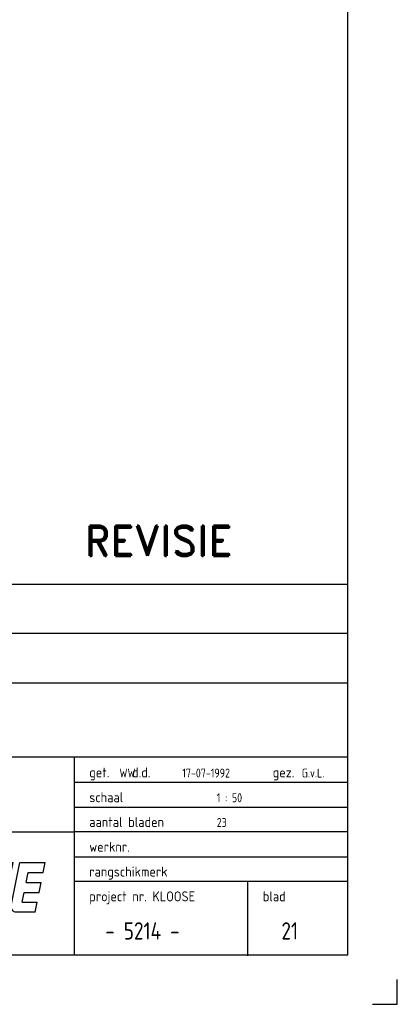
# Model space of a CAD drawing. Extents: x -156717 to 425753, y -51191 to 363295.
# Tile 338 of 502: x 58238 to 62045, y 171863 to 181796. Entities that reach past the tile are written whole.
import ezdxf

# ---------------------------------------------------------------- set-up
doc = ezdxf.new("R2010")
doc.units = 0
doc.header["$LTSCALE"] = 50
doc.layers.get('0').update_dxf_attribs({"linetype": 'CONTINUOUS'})
doc.layers.add('53---0--WATERINST', color=2, linetype='CONTINUOUS')
doc.layers.add('KADER', color=7, linetype='CONTINUOUS')
doc.styles.add('ISO25', font='ISO', dxfattribs={"width": 0.9})
doc.styles.add('ISO35', font='ISO', dxfattribs={"width": 0.9})
doc.styles.add('KLOOSE', font='iso', dxfattribs={"oblique": 15, "height": 2.5})
doc.styles.add('ROMAND', font='romand', dxfattribs={"height": 300})
doc.styles.add('VU', font='iso', dxfattribs={"height": 0.2})

# ---------------------------------------------------------------- blocks, each defined once
blk = doc.blocks.new('KADERA0')
at = {"layer": 'KADER', "color": 4}
for p, q in [((1179, 10), (1179, 831)), ((25, 10), (1179, 10))]:
    blk.add_line(p, q, dxfattribs=at)
at = {"layer": 'KADER', "color": 1}
for p, q in [((1189, 0), (1189, 5)), ((1184, 0), (1189, 0))]:
    blk.add_line(p, q, dxfattribs=at)
blk = doc.blocks.new('OHKLOOSE')
at = {"color": 2, "linetype": 'Continuous'}
for p, q in [((-34.42, -0.05), (-32.42, 9.95)), ((-32.42, 9.95), (-30.38, 9.95)), ((-31.18, 5.95), (-30.38, 9.95)), ((-31.15, 5.98), (-29.26, 9.94)), ((-29.61, 4.57), (-27.04, 9.95)), ((-29.26, 9.96), (-27.04, 9.96)), ((-27.55, 1.15), (-25.79, 9.95)), ((-25.79, 9.95), (-23.75, 9.95)), ((-25.35, 1.95), (-23.75, 9.95)), ((-23.47, 1.15), (-21.71, 9.95)), ((-21.71, 9.95), (-16.61, 9.95)), ((-18.61, -0.05), (-16.61, 9.95)), ((-17.36, 1.15), (-15.6, 9.95)), ((-15.6, 9.95), (-10.5, 9.95)), ((-12.5, -0.05), (-10.5, 9.95)), ((-10.68, 3.95), (-9.48, 9.95)), ((-9.48, 9.95), (-4.38, 9.95)), ((-4.8, 1.15), (-3.04, 9.95)), ((-4.78, 7.95), (-4.38, 9.95)), ((-3.04, 9.95), (2.08, 9.95)), ((-21.27, 1.95), (-20.07, 7.95)), ((-20.25, 1.95), (-19.05, 7.95)), ((-20.07, 7.95), (-19.05, 7.95)), ((-15.16, 1.95), (-13.96, 7.95)), ((-14.14, 1.95), (-12.94, 7.95)), ((-13.96, 7.95), (-12.94, 7.95)), ((-8.24, 5.95), (-7.84, 7.95)), ((-7.84, 7.95), (-4.78, 7.95)), ((1.65, 7.9), (2.05, 9.9)), ((-1.81, 5.9), (-1.41, 7.9)), ((-1.41, 7.9), (1.65, 7.9)), ((-29.61, 4.57), (-29.34, -0.05)), ((-8.24, 5.95), (-5.18, 5.95)), ((-5.98, 1.95), (-5.18, 5.95)), ((-1.81, 5.9), (1.25, 5.9)), ((0.85, 3.9), (1.25, 5.9)), ((-32.38, -0.05), (-31.58, 3.95)), ((-31.58, 3.95), (-31.34, -0.05)), ((-10.68, 3.95), (-7.62, 3.95)), ((-8.02, 1.95), (-7.62, 3.95)), ((-2.61, 1.9), (-2.21, 3.9)), ((-2.21, 3.9), (0.85, 3.9)), ((-25.35, 1.95), (-24.33, 1.95)), ((-24.73, -0.05), (-24.33, 1.95)), ((-21.27, 1.95), (-20.25, 1.95)), ((-15.16, 1.95), (-14.14, 1.95)), ((-11.48, -0.05), (-11.08, 1.95)), ((-11.08, 1.95), (-8.02, 1.95)), ((-6.22, 0.76), (-5.98, 1.95)), ((-2.61, 1.9), (0.45, 1.9)), ((0.05, -0.1), (0.45, 1.9)), ((-34.42, -0.05), (-32.38, -0.05)), ((-31.34, -0.05), (-29.34, -0.05)), ((-26.57, -0.05), (-24.73, -0.05)), ((-22.49, -0.05), (-18.61, -0.05)), ((-16.38, -0.05), (-12.5, -0.05)), ((-11.48, -0.05), (-7.2, -0.05)), ((-3.82, -0.05), (0.06, -0.05))]:
    blk.add_line(p, q, dxfattribs=at)
at = {"color": 1, "linetype": 'Continuous'}
for p, q in [((-43.97, 0.84), (-38.1, 9.82)), ((-41.64, -8.14), (-38.04, 9.86)), ((-39.89, 0.87), (-34.01, 9.86)), ((-37.56, -8.11), (-33.96, 9.89)), ((-41.66, -8.14), (-43.95, 0.86)), ((-37.57, -8.1), (-39.87, 0.9))]:
    blk.add_line(p, q, dxfattribs=at)
at = {"color": 2, "linetype": 'Continuous'}
for centre, start, end in [((-26.57, 0.95), 168.6901, 270), ((-22.49, 0.95), 168.6901, 270), ((-16.38, 0.95), 168.6901, 270), ((-7.2, 0.95), 270, 348.6901), ((-3.82, 0.95), 168.6901, 270)]:
    blk.add_arc(centre, 1, start, end, dxfattribs=at)
at = {"color": 1, "linetype": 'Continuous'}
for points in [[(-41.66, -8.14), (-43.91, 0.85), (-38.08, 9.74)], [(-37.57, -7.9), (-39.81, 0.94), (-34.02, 9.79)]]:
    blk.add_solid(points, dxfattribs=at)
at = {"color": 2, "linetype": 'Continuous', "style": 'KLOOSE', "oblique": 15}
blk.add_text('GRONINGEN', height=2.5, dxfattribs=at).set_placement((-34.56, -4.76))
blk = doc.blocks.new('SNARF')
at = {"xscale": 100, "yscale": 100, "zscale": 100}
blk.add_blockref('OHKLOOSE', (-784, 891), dxfattribs=at)

msp = doc.modelspace()

# ---------------------------------------------------------------- linework, layer by layer
at = {"layer": 'KADER', "color": 4}
for p, q in [((53292.6673, 176102.17864), (61538.64637, 176102.17864)), ((53292.6673, 175606.47972), (61538.64637, 175606.47972)), ((53292.6673, 175105.65394), (61538.64637, 175105.65394)), ((53305.50073, 174361.35366), (61538.64637, 174361.35366)), ((58791.78987, 172370.66578), (58791.78987, 174361.35366)), ((53292.6673, 173603.17659), (58791.78987, 173603.17659))]:
    msp.add_line(p, q, dxfattribs=at)
at = {"layer": 'KADER', "color": 1}
for p, q in [((61538.64637, 174102.17864), (58788.64637, 174102.17864)), ((58788.64637, 173852.17864), (61538.64637, 173852.17864)), ((61538.64637, 173602.17864), (58788.64637, 173602.17864)), ((58788.64637, 173352.17864), (61538.64637, 173352.17864)), ((61538.64637, 173102.17864), (58788.64637, 173102.17864)), ((60538.64637, 172352.17864), (60538.64637, 173102.17864))]:
    msp.add_line(p, q, dxfattribs=at)

# ---------------------------------------------------------------- block references
at = {"layer": 'KADER', "color": 2, "linetype": 'Continuous', "xscale": 50, "yscale": 50, "zscale": 50}
msp.add_blockref('KADERA0', (2594.59194, 171863.40735), dxfattribs=at)
at = {"layer": 'KADER', "linetype": 'Continuous', "xscale": 0.5, "yscale": 0.5, "zscale": 0.5}
msp.add_blockref('SNARF', (58783.84983, 172352.17864), dxfattribs=at)

# ---------------------------------------------------------------- texts
at = {"layer": '53---0--WATERINST', "style": 'ROMAND'}
msp.add_text('REVISIE', height=300, dxfattribs=at).set_placement((58894.59194, 176388.40735))
at = {"layer": 'KADER', "color": 1, "style": 'VU'}
for s, p in [('get.    d.d. ', (58938.64637, 174152.17864)), ('gez. ', (60788.64637, 174152.17864)), ('schaal', (58938.64637, 173902.17864)), ('aantal bladen', (58938.64637, 173652.17864)), ('werknr.', (58938.64637, 173402.17864)), ('rangschikmerk', (58938.64637, 173152.17864)), ('project nr. KLOOSE    ', (58938.64637, 172902.17864)), ('blad', (60688.64637, 172902.17864))]:
    msp.add_text(s, height=100, dxfattribs=at).set_placement(p)
at = {"layer": 'KADER', "color": 1, "linetype": 'Continuous', "style": 'ISO25', "width": 0.9}
for s, p in [('WW', (59243.23633, 174151.24411)), ('17-07-1992', (59876.66387, 174151.24411)), ('G.v.L.', (61081.06835, 174151.24411)), ('1 : 50', (60224.60294, 173901.98563)), ('23', (60224.60294, 173652.72715))]:
    msp.add_text(s, height=90, dxfattribs=at).set_placement(p)
at = {"layer": 'KADER', "color": 3, "linetype": 'Continuous', "width": 0.9}
for s, style, p in [('  - 5214 -', 'ISO35', (58920.13687, 172516.80268)), ('21', 'ISO25', (60875.87351, 172516.22718))]:
    msp.add_text(s, height=175, dxfattribs=dict(at, style=style)).set_placement(p)

doc.saveas('drawing.dxf')
